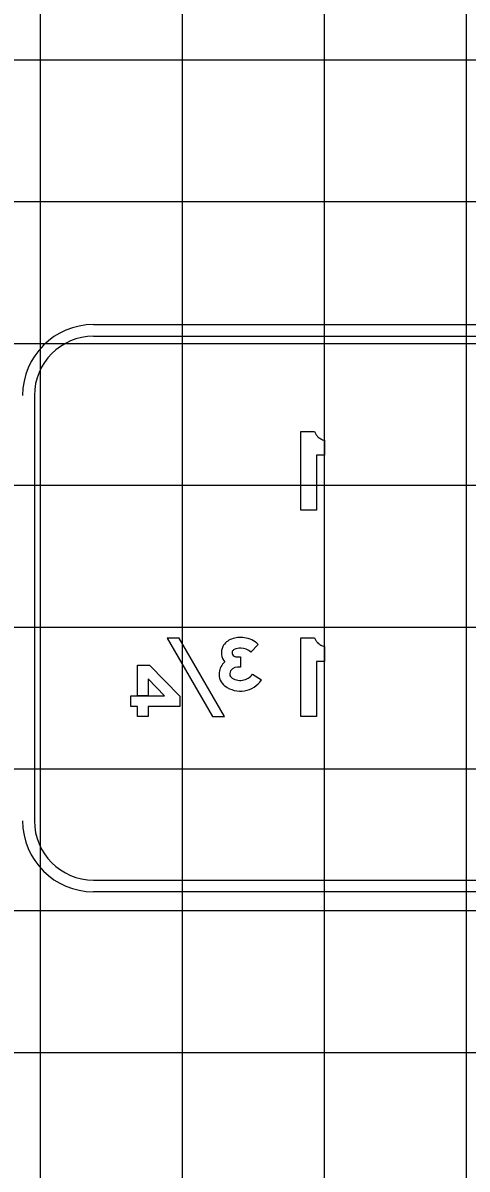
# Model space of a CAD drawing. Extents: x 1797809 to 2198143, y 249608 to 1237864.
# Drawn here: x 2197064.46 to 2197070.72, y 1237294.4 to 1237310.57 of the extents above; entities that cross this region are included whole.
import ezdxf

# ---------------------------------------------------------------- set-up
doc = ezdxf.new("R2010")
doc.units = 0
for name, color, linetype in [('GSBWFILL', 7, 'Continuous'), ('GSCOLORFILL', 7, 'Continuous'), ('GSOUTLINE', 7, 'Continuous'), ('GSSHT', 7, 'Continuous')]:
    doc.layers.add(name, color=color, linetype=linetype)

msp = doc.modelspace()

# ---------------------------------------------------------------- linework, layer by layer
at = {"layer": 'GSBWFILL'}
for p, q in [((2197067.773, 1237301.8), (2197067.67, 1237301.69)), ((2197067.692, 1237301.38), (2197067.819, 1237301.299))]:
    msp.add_line(p, q, dxfattribs=at)
for points in [[(2197068.706, 1237304.68), (2197068.706, 1237304.469), (2197068.592, 1237304.469), (2197068.592, 1237303.696), (2197068.374, 1237303.696), (2197068.374, 1237304.803), (2197068.566, 1237304.803)], [(2197068.706, 1237301.77), (2197068.706, 1237301.559), (2197068.592, 1237301.559), (2197068.592, 1237300.786), (2197068.374, 1237300.786), (2197068.374, 1237301.893), (2197068.566, 1237301.893)], [(2197067.468, 1237301.625), (2197067.523, 1237301.625), (2197067.523, 1237301.479), (2197067.481, 1237301.479)]]:
    msp.add_lwpolyline(points, dxfattribs=at)
for points in [[(2197066.659, 1237301.889), (2197066.489, 1237301.889), (2197067.128, 1237300.782), (2197067.298, 1237300.782)], [(2197066.222, 1237300.782), (2197066.07, 1237300.782), (2197066.07, 1237300.927), (2197065.976, 1237300.927), (2197065.976, 1237301.076), (2197066.453, 1237301.076), (2197066.453, 1237301.076), (2197066.222, 1237301.313), (2197066.222, 1237301.076), (2197066.07, 1237301.076), (2197066.07, 1237301.51), (2197066.222, 1237301.51), (2197066.239, 1237301.51), (2197066.239, 1237301.51), (2197066.666, 1237301.069), (2197066.666, 1237300.927), (2197066.222, 1237300.927)]]:
    msp.add_lwpolyline(points, close=True, dxfattribs=at)
for centre, major_axis, ratio, start_param, end_param in [((2197068.751, 1237304.872), (0, -0.198), 0.999987, 5.070287, 5.274582), ((2197068.751, 1237304.872), (0, -0.198), 0.999987, 5.274582, 5.478877), ((2197068.751, 1237304.872), (0, -0.198), 0.999987, 5.478877, 5.76533), ((2197068.751, 1237304.872), (0, -0.198), 0.999987, 5.76533, 6.051782), ((2197067.465, 1237301.67), (0, -0.216), 0.999693, 3.456609, 4.220143), ((2197067.522, 1237301.543), (0, -0.355), 0.999693, 2.983862, 3.498565), ((2197067.548, 1237301.58), (0, -0.315), 0.999693, 2.344456, 3.047415), ((2197068.751, 1237301.963), (0, -0.198), 0.999987, 5.070287, 5.274582), ((2197068.751, 1237301.963), (0, -0.198), 0.999987, 5.274582, 5.478877), ((2197068.751, 1237301.963), (0, -0.198), 0.999987, 5.478877, 5.76533), ((2197067.451, 1237301.682), (0, -0.198), 0.999693, 4.241651, 5.419875), ((2197067.453, 1237301.684), (0, -0.048), 0.999693, 3.529355, 5.282411), ((2197067.464, 1237301.682), (0, -0.0571), 0.999693, 5.159403, 6.349626), ((2197067.517, 1237301.547), (0, -0.199), 0.999693, 3.083065, 3.565068), ((2197067.538, 1237301.563), (0, -0.183), 0.999693, 2.341199, 3.197105), ((2197068.751, 1237301.963), (0, -0.198), 0.999987, 5.76533, 6.051782), ((2197067.463, 1237301.371), (0, -0.244), 0.999693, 3.870168, 4.583063), ((2197067.436, 1237301.384), (0, -0.216), 0.999693, 4.625487, 5.621576), ((2197067.428, 1237301.381), (0, -0.0567), 0.999693, 4.554398, 5.54496), ((2197067.477, 1237301.372), (0, -0.107), 0.999693, 3.110257, 4.550898), ((2197067.521, 1237301.506), (0, -0.213), 0.999693, 5.619013, 7.219789), ((2197067.521, 1237301.503), (0, -0.361), 0.999693, 5.638781, 7.255646)]:
    msp.add_ellipse(centre, major_axis=major_axis, ratio=ratio, start_param=start_param, end_param=end_param, dxfattribs=at)
at = {"layer": 'GSCOLORFILL'}
for p, q in [((2197065.452, 1237306.312), (2197081.445, 1237306.312)), ((2197081.445, 1237306.145), (2197065.452, 1237306.145)), ((2197064.62, 1237305.313), (2197064.62, 1237299.311)), ((2197067.773, 1237301.8), (2197067.67, 1237301.69)), ((2197067.692, 1237301.38), (2197067.819, 1237301.299)), ((2197065.452, 1237298.478), (2197081.443, 1237298.478)), ((2197081.443, 1237298.312), (2197065.452, 1237298.312))]:
    msp.add_line(p, q, dxfattribs=at)
for points in [[(2197068.706, 1237304.68), (2197068.706, 1237304.469), (2197068.592, 1237304.469), (2197068.592, 1237303.696), (2197068.374, 1237303.696), (2197068.374, 1237304.803), (2197068.566, 1237304.803)], [(2197068.706, 1237301.77), (2197068.706, 1237301.559), (2197068.592, 1237301.559), (2197068.592, 1237300.786), (2197068.374, 1237300.786), (2197068.374, 1237301.893), (2197068.566, 1237301.893)], [(2197067.468, 1237301.625), (2197067.523, 1237301.625), (2197067.523, 1237301.479), (2197067.481, 1237301.479)]]:
    msp.add_lwpolyline(points, dxfattribs=at)
for points in [[(2197066.659, 1237301.889), (2197066.489, 1237301.889), (2197067.128, 1237300.782), (2197067.298, 1237300.782)], [(2197066.222, 1237300.782), (2197066.07, 1237300.782), (2197066.07, 1237300.927), (2197065.976, 1237300.927), (2197065.976, 1237301.076), (2197066.453, 1237301.076), (2197066.453, 1237301.076), (2197066.222, 1237301.313), (2197066.222, 1237301.076), (2197066.07, 1237301.076), (2197066.07, 1237301.51), (2197066.222, 1237301.51), (2197066.239, 1237301.51), (2197066.239, 1237301.51), (2197066.666, 1237301.069), (2197066.666, 1237300.927), (2197066.222, 1237300.927)]]:
    msp.add_lwpolyline(points, close=True, dxfattribs=at)
for centre, radius, start, end in [((2197065.452, 1237305.313), 0.999, 90, 180), ((2197065.452, 1237305.313), 0.833, 90, 180), ((2197065.452, 1237299.311), 0.999, 180, 270), ((2197065.452, 1237299.311), 0.833, 180, 270)]:
    msp.add_arc(centre, radius, start, end, dxfattribs=at)
for centre, major_axis, ratio, start_param, end_param in [((2197068.751, 1237304.872), (0, -0.198), 0.999987, 5.070287, 5.274582), ((2197068.751, 1237304.872), (0, -0.198), 0.999987, 5.274582, 5.478877), ((2197068.751, 1237304.872), (0, -0.198), 0.999987, 5.478877, 5.76533), ((2197068.751, 1237304.872), (0, -0.198), 0.999987, 5.76533, 6.051782), ((2197067.465, 1237301.67), (0, -0.216), 0.999693, 3.456609, 4.220143), ((2197067.522, 1237301.543), (0, -0.355), 0.999693, 2.983862, 3.498565), ((2197067.548, 1237301.58), (0, -0.315), 0.999693, 2.344456, 3.047415), ((2197068.751, 1237301.963), (0, -0.198), 0.999987, 5.070287, 5.274582), ((2197068.751, 1237301.963), (0, -0.198), 0.999987, 5.274582, 5.478877), ((2197068.751, 1237301.963), (0, -0.198), 0.999987, 5.478877, 5.76533), ((2197067.451, 1237301.682), (0, -0.198), 0.999693, 4.241651, 5.419875), ((2197067.453, 1237301.684), (0, -0.048), 0.999693, 3.529355, 5.282411), ((2197067.464, 1237301.682), (0, -0.0571), 0.999693, 5.159403, 6.349626), ((2197067.517, 1237301.547), (0, -0.199), 0.999693, 3.083065, 3.565068), ((2197067.538, 1237301.563), (0, -0.183), 0.999693, 2.341199, 3.197105), ((2197068.751, 1237301.963), (0, -0.198), 0.999987, 5.76533, 6.051782), ((2197067.463, 1237301.371), (0, -0.244), 0.999693, 3.870168, 4.583063), ((2197067.436, 1237301.384), (0, -0.216), 0.999693, 4.625487, 5.621576), ((2197067.428, 1237301.381), (0, -0.0567), 0.999693, 4.554398, 5.54496), ((2197067.477, 1237301.372), (0, -0.107), 0.999693, 3.110257, 4.550898), ((2197067.521, 1237301.506), (0, -0.213), 0.999693, 5.619013, 7.219789), ((2197067.521, 1237301.503), (0, -0.361), 0.999693, 5.638781, 7.255646)]:
    msp.add_ellipse(centre, major_axis=major_axis, ratio=ratio, start_param=start_param, end_param=end_param, dxfattribs=at)
at = {"layer": 'GSOUTLINE'}
for p, q in [((2197067.773, 1237301.8), (2197067.67, 1237301.69)), ((2197067.692, 1237301.38), (2197067.819, 1237301.299))]:
    msp.add_line(p, q, dxfattribs=at)
for points in [[(2197068.706, 1237304.68), (2197068.706, 1237304.469), (2197068.592, 1237304.469), (2197068.592, 1237303.696), (2197068.374, 1237303.696), (2197068.374, 1237304.803), (2197068.566, 1237304.803)], [(2197068.706, 1237301.77), (2197068.706, 1237301.559), (2197068.592, 1237301.559), (2197068.592, 1237300.786), (2197068.374, 1237300.786), (2197068.374, 1237301.893), (2197068.566, 1237301.893)], [(2197067.468, 1237301.625), (2197067.523, 1237301.625), (2197067.523, 1237301.479), (2197067.481, 1237301.479)]]:
    msp.add_lwpolyline(points, dxfattribs=at)
for points in [[(2197066.659, 1237301.889), (2197066.489, 1237301.889), (2197067.128, 1237300.782), (2197067.298, 1237300.782)], [(2197066.07, 1237300.782), (2197066.07, 1237300.927), (2197065.976, 1237300.927), (2197065.976, 1237301.076), (2197066.07, 1237301.076), (2197066.07, 1237301.51), (2197066.222, 1237301.51), (2197066.239, 1237301.51), (2197066.239, 1237301.51), (2197066.666, 1237301.069), (2197066.666, 1237300.927), (2197066.222, 1237300.927), (2197066.222, 1237300.782)], [(2197066.222, 1237301.313), (2197066.222, 1237301.076), (2197066.453, 1237301.076)]]:
    msp.add_lwpolyline(points, close=True, dxfattribs=at)
for centre, major_axis, ratio, start_param, end_param in [((2197068.751, 1237304.872), (0, -0.198), 0.999987, 5.070287, 5.274582), ((2197068.751, 1237304.872), (0, -0.198), 0.999987, 5.274582, 5.478877), ((2197068.751, 1237304.872), (0, -0.198), 0.999987, 5.478877, 5.76533), ((2197068.751, 1237304.872), (0, -0.198), 0.999987, 5.76533, 6.051782), ((2197067.465, 1237301.67), (0, -0.216), 0.999693, 3.456609, 4.220143), ((2197067.522, 1237301.543), (0, -0.355), 0.999693, 2.983862, 3.498565), ((2197067.548, 1237301.58), (0, -0.315), 0.999693, 2.344456, 3.047415), ((2197068.751, 1237301.963), (0, -0.198), 0.999987, 5.070287, 5.274582), ((2197068.751, 1237301.963), (0, -0.198), 0.999987, 5.274582, 5.478877), ((2197068.751, 1237301.963), (0, -0.198), 0.999987, 5.478877, 5.76533), ((2197067.451, 1237301.682), (0, -0.198), 0.999693, 4.241651, 5.419875), ((2197067.453, 1237301.684), (0, -0.048), 0.999693, 3.529355, 5.282411), ((2197067.464, 1237301.682), (0, -0.0571), 0.999693, 5.159403, 6.349626), ((2197067.517, 1237301.547), (0, -0.199), 0.999693, 3.083065, 3.565068), ((2197067.538, 1237301.563), (0, -0.183), 0.999693, 2.341199, 3.197105), ((2197068.751, 1237301.963), (0, -0.198), 0.999987, 5.76533, 6.051782), ((2197067.463, 1237301.371), (0, -0.244), 0.999693, 3.870168, 4.583063), ((2197067.436, 1237301.384), (0, -0.216), 0.999693, 4.625487, 5.621576), ((2197067.428, 1237301.381), (0, -0.0567), 0.999693, 4.554398, 5.54496), ((2197067.477, 1237301.372), (0, -0.107), 0.999693, 3.110257, 4.550898), ((2197067.521, 1237301.506), (0, -0.213), 0.999693, 5.619013, 7.219789), ((2197067.521, 1237301.503), (0, -0.361), 0.999693, 5.638781, 7.255646)]:
    msp.add_ellipse(centre, major_axis=major_axis, ratio=ratio, start_param=start_param, end_param=end_param, dxfattribs=at)
at = {"layer": 'GSSHT'}
for p, q in [((2197064.707, 1237248.046), (2197064.707, 1237318.046)), ((2197066.707, 1237248.046), (2197066.707, 1237318.046)), ((2197068.707, 1237248.046), (2197068.707, 1237318.046)), ((2197070.707, 1237248.046), (2197070.707, 1237318.046)), ((2196954.707, 1237310.046), (2197214.707, 1237310.046)), ((2196954.707, 1237308.046), (2197214.707, 1237308.046)), ((2196954.707, 1237306.046), (2197214.707, 1237306.046)), ((2196954.707, 1237304.046), (2197214.707, 1237304.046)), ((2196954.707, 1237302.046), (2197214.707, 1237302.046)), ((2196954.707, 1237300.046), (2197214.707, 1237300.046)), ((2196954.707, 1237298.046), (2197214.707, 1237298.046)), ((2196954.707, 1237296.046), (2197214.707, 1237296.046))]:
    msp.add_line(p, q, dxfattribs=at)

doc.saveas('drawing.dxf')
